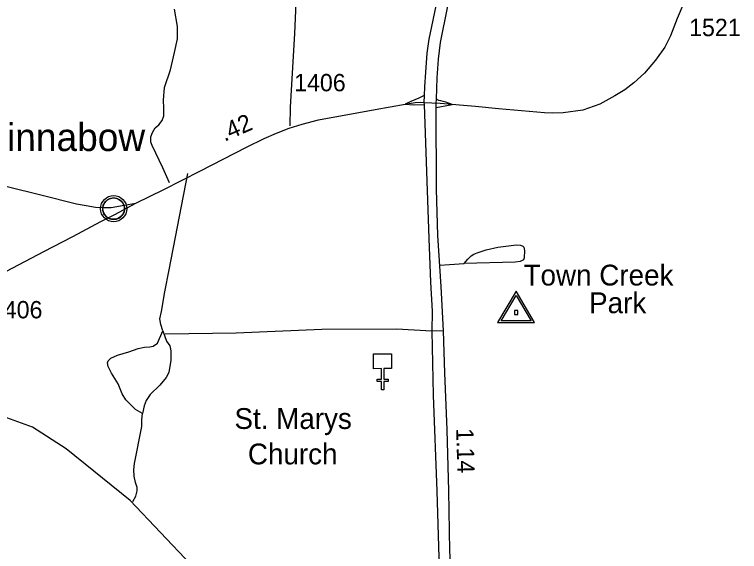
# Model space of a CAD drawing. Extents: x 2104537 to 2336408, y 34176 to 229611.
# Drawn here: x 2271195 to 2276425, y 143320 to 147190 of the extents above; entities that cross this region are included whole.
import ezdxf

# ---------------------------------------------------------------- set-up
doc = ezdxf.new("R2010")
doc.units = 0
for name, color, linetype in [('Exist Civil Demographics Community CELL', 7, 'Continuous'), ('Exist Civil Demographics Community Label', 7, 'Continuous'), ('Exist Cultural Church CELL', 7, 'Continuous'), ('Exist Cultural Church Label', 7, 'Continuous'), ('Exist Hydrographic Misc Water Feature', 7, 'Continuous'), ('Exist Road Non-System Type 51', 7, 'Continuous'), ('Exist Road Primary Interstate Ramp 1 Lane Attributed', 7, 'Continuous'), ('Exist Road Primary US Divided Attributed', 7, 'Continuous'), ('Exist Road Primary US Mileage Hundredths English Label', 7, 'Continuous'), ('Exist Road Secondary Mileage Hundredths English Label', 7, 'Continuous'), ('Exist Road Secondary Type 51 Attributed', 7, 'Continuous'), ('Exist Road Secondary Type 51 Number Label', 7, 'Continuous'), ('Exist Survey Geodetic Marker CELL', 7, 'Continuous'), ('Exist Survey Geodetic Marker Label', 7, 'Continuous')]:
    doc.layers.add(name, color=color, linetype=linetype)

msp = doc.modelspace()

# ---------------------------------------------------------------- linework, layer by layer
at = {"layer": 'Exist Civil Demographics Community CELL'}
msp.add_lwpolyline([(2271832.4, 145803.3), (2271833.4, 145808.9), (2271835.2, 145815.5), (2271838.1, 145822.7), (2271841, 145828.4), (2271844.4, 145834.1), (2271848.1, 145839.2), (2271852.1, 145843.6), (2271856.7, 145848.2), (2271862.2, 145852.8), (2271867.7, 145856.5), (2271872.5, 145859.3), (2271877.6, 145861.8), (2271883, 145864.1), (2271888.7, 145865.9), (2271893, 145867.1), (2271897.9, 145867.8), (2271902, 145868.5), (2271908.4, 145868.8), (2271912.8, 145868.7), (2271918.5, 145868.4), (2271923.4, 145867.7), (2271928.3, 145866.7), (2271933.3, 145865.3), (2271938.4, 145863.4), (2271945.1, 145860.4), (2271951.4, 145856.9), (2271956.4, 145853.4), (2271961.6, 145849.4), (2271964.9, 145846.2), (2271969, 145841.9), (2271972.9, 145837.2), (2271976, 145832.6), (2271979.1, 145827.6), (2271981.5, 145822.4), (2271983.6, 145817.4), (2271985.1, 145812.4), (2271986.4, 145807.8), (2271987.5, 145801.7), (2271988.1, 145797), (2271988.4, 145791), (2271988.2, 145785.2), (2271987.6, 145779.6), (2271986.7, 145774.1), (2271985.1, 145767.9), (2271983.2, 145762.1), (2271980.9, 145757), (2271977.7, 145751), (2271974.4, 145745.7), (2271971, 145741), (2271966.8, 145736.2), (2271961.5, 145731.3), (2271956.5, 145727.2), (2271951.5, 145723.7), (2271947.1, 145721.2), (2271940.3, 145718), (2271933.2, 145715.3), (2271927.2, 145713.8), (2271920.6, 145712.5), (2271916.2, 145712), (2271911.7, 145711.8), (2271906.1, 145711.8), (2271901.8, 145712.2), (2271896.2, 145712.9), (2271890.3, 145714.2), (2271885.7, 145715.5), (2271880.5, 145717.4), (2271875.9, 145719.4), (2271872, 145721.6), (2271865.2, 145725.7), (2271859.6, 145730), (2271854.7, 145734.5), (2271850.3, 145739.3), (2271847.1, 145743.3), (2271844.1, 145747.5), (2271840, 145754.6), (2271838.3, 145758.1), (2271836.6, 145762.1), (2271834, 145770.3), (2271832.4, 145777.4), (2271831.8, 145782.5), (2271831.4, 145788.8), (2271831.4, 145793.5), (2271831.9, 145800)], close=True, dxfattribs=at)
for centre, radius in [((2271910.1, 145790.9), 94.3), ((2271909.8, 145791.2), 76.7)]:
    msp.add_circle(centre, radius, dxfattribs=at)
at = {"layer": 'Exist Cultural Church CELL'}
msp.add_lwpolyline([(2273915.4, 144638.1), (2273858.5, 144637.8), (2273858.8, 144561.7), (2273890.8, 144561.8), (2273890.8, 144545.8), (2273858.8, 144545.7), (2273859.1, 144485.5), (2273843, 144485.5), (2273842.8, 144545.6), (2273810.8, 144545.5), (2273810.7, 144561.5), (2273842.7, 144561.6), (2273842.5, 144637.7), (2273784.8, 144637.6), (2273784.4, 144744.1), (2273915, 144744.6)], close=True, dxfattribs=at)
at = {"layer": 'Exist Hydrographic Misc Water Feature'}
msp.add_lwpolyline([(2273533.2, 141387.6), (2273531.6, 141611.9), (2273553.3, 141902.1), (2273536.3, 142000.9), (2273509.2, 142178.5), (2273459.2, 142241.8), (2273415.3, 142410), (2272685.3, 142994.8), (2272029.2, 143686.5), (2271567.2, 144059.5), (2271324.2, 144215.1), (2271057.2, 144312.2), (2270731.2, 144357.8), (2270580.3, 144465.7), (2270521.2, 144571.8), (2270578.2, 144747.8), (2270660.2, 144831.5)], dxfattribs=at)
at = {"layer": 'Exist Road Non-System Type 51'}
for p, q in [((2274264.4, 145383.5), (2274332, 145388.1)), ((2274332, 145388.1), (2274438.8, 145395.3))]:
    msp.add_line(p, q, dxfattribs=at)
for points in [[(2273184.4, 146386.9), (2273186, 146521.7), (2273216.3, 147052.8), (2273230.6, 147384.5), (2273267.2, 148021.8), (2273283, 148227.4), (2273301.2, 148337), (2273339.5, 148452.3), (2273381, 148531.6), (2273407.8, 148577), (2273410.1, 148588.5)], [(2272312.1, 145977.4), (2272265.7, 146085.5), (2272186.8, 146247.1), (2272179.4, 146269.3), (2272178.2, 146309.3), (2272190.6, 146340.9), (2272209.3, 146374.6), (2272235.9, 146396.1), (2272260.5, 146425.5), (2272271, 146461.3), (2272272, 146515.4), (2272269.2, 146573.2), (2272276.9, 146665.3), (2272321.4, 146792.3), (2272350, 146915.7), (2272369.6, 147015.4), (2272371.3, 147103.3), (2272347.9, 147229.7)], [(2272264.9, 144911.3), (2272250.4, 144956.8), (2272244, 144997), (2272255.5, 145048.9), (2272279.5, 145191.4), (2272309.8, 145349.6), (2272445.6, 146045)], [(2274438.8, 145395.3), (2274464.4, 145427.6), (2274490.1, 145450.1), (2274509.7, 145462.5), (2274531.5, 145472.9), (2274597.2, 145494), (2274680.9, 145513.3), (2274815.7, 145531.1), (2274844.5, 145527.9), (2274862.7, 145520.3), (2274868.8, 145512.3), (2274873.3, 145488.3), (2274872.3, 145436.5), (2274866.4, 145422.5), (2274842.6, 145409.8), (2274806.7, 145405.3), (2274438.8, 145395.3)], [(2272118.2, 144313.5), (2272067.6, 144342.7), (2271996.8, 144414), (2271970.4, 144455.8), (2271941.6, 144527.5), (2271894.6, 144604.9), (2271869.9, 144652.6), (2271865.5, 144678.6), (2271871.4, 144694.5), (2271889.1, 144712.9), (2271936.8, 144735.3), (2272018.6, 144758.3), (2272086.3, 144783.2), (2272132.4, 144793.8), (2272170.2, 144796), (2272196.2, 144800.4), (2272226.1, 144820.5), (2272264.9, 144911.3)], [(2272264.9, 144911.3), (2272292, 144835.6), (2272316.3, 144801.7), (2272322.8, 144765.8), (2272321.5, 144699.9), (2272308.6, 144609.7), (2272289.2, 144573.3), (2272243.6, 144519.1), (2272172.4, 144452.2), (2272145, 144407.8), (2272129.5, 144369.7), (2272118.2, 144313.5)], [(2274288.6, 144910.6), (2274205.4, 144907.7), (2273949.5, 144922.9), (2273410.9, 144920.3), (2272794.8, 144892.4), (2272281.6, 144886.5)], [(2272049.6, 143680.8), (2272069.3, 143718.8), (2272078.6, 143757), (2272080.4, 143780.9), (2272067.9, 143816.9), (2272057.4, 143863), (2272056.9, 143909), (2272060.4, 143952.9), (2272113.2, 144221.5), (2272112.8, 144269.4), (2272118.2, 144313.5)]]:
    msp.add_lwpolyline(points, dxfattribs=at)
at = {"layer": 'Exist Road Primary Interstate Ramp 1 Lane Attributed'}
for points in [[(2274150.8, 146607.2), (2274113, 146587.7), (2274053.8, 146564.6), (2274012.1, 146544)], [(2274352.6, 146540.8), (2274307, 146559), (2274287.7, 146563.9), (2274270.3, 146568.2), (2274257.3, 146571.8), (2274238.2, 146581.4)], [(2274012.1, 146544), (2274072.6, 146538.6), (2274149.3, 146542.4)], [(2274237.4, 146520.9), (2274275.4, 146527.8), (2274352.6, 146540.8)]]:
    msp.add_lwpolyline(points, dxfattribs=at)
at = {"layer": 'Exist Road Primary US Divided Attributed'}
for points in [[(2274667.5, 149253.7), (2274592.9, 148915.8), (2274446.2, 148244.5), (2274402.9, 148044.8), (2274344.1, 147767.8), (2274243.9, 147301.4), (2274182.9, 147013.8), (2274170.6, 146911.3), (2274160.4, 146774.8), (2274153.2, 146668.7), (2274150.8, 146607.2)], [(2274238.2, 146581.4), (2274244.6, 146734.1), (2274254.8, 146867.8), (2274267.9, 146987.6), (2274320.1, 147251.3), (2274420.3, 147748.1), (2274479.9, 148016), (2274624.2, 148658.3), (2274749.4, 149228.3)], [(2274150.8, 146607.2), (2274148.8, 146556.9)], [(2274237.4, 146551.1), (2274238.2, 146581.4)], [(2274148.8, 146556.9), (2274149.3, 146542.4), (2274183.6, 145576.3), (2274196.7, 145262.2), (2274206.9, 145053), (2274205.4, 144907.7), (2274215.2, 144445.7), (2274242.5, 143754.9), (2274255.5, 143275.5), (2274261, 143010.7), (2274261, 142860.4), (2274261, 142740.5), (2274247.9, 142644.6), (2274226.1, 142520.4), (2274125.2, 142136.9), (2274035.2, 141833.3), (2273969.8, 141622.6), (2273895.8, 141427.9), (2273852.2, 141320.4), (2273782.5, 141188.2), (2273702.6, 141060.4), (2273596.6, 140918), (2273474.6, 140777.1), (2273406.8, 140709.8)], [(2274237.4, 146520.9), (2274237.4, 146551.1)], [(2274345.9, 143152.4), (2274336.1, 143325.6), (2274327.4, 143757.1), (2274315.4, 144197.3), (2274300.2, 144607), (2274288.6, 144910.6), (2274274, 145230.2), (2274249, 145596.9), (2274238.8, 145932.2), (2274237.4, 146520.9)]]:
    msp.add_lwpolyline(points, dxfattribs=at)
at = {"layer": 'Exist Road Secondary Type 51 Attributed'}
for points in [[(2276023.2, 147274.9), (2275976.1, 147161.1), (2275927.4, 147037.7), (2275886.8, 146954.8), (2275819.9, 146862.2), (2275740.3, 146768), (2275662.4, 146698.1), (2275599, 146647.7), (2275525.9, 146603.9), (2275417.1, 146543.7), (2275295.3, 146501.5), (2275152.6, 146481.3), (2275079.4, 146480.4), (2275018.4, 146481), (2274686.1, 146511.4), (2274521.8, 146528.6), (2274405.8, 146536.5), (2274352.6, 146540.8)], [(2274012.1, 146544), (2274084.9, 146556.9), (2274121.7, 146558.5), (2274148.8, 146556.9)], [(2272071.1, 145830.1), (2272272.8, 145929.9), (2272535.9, 146064.7), (2272868.8, 146235.3), (2272995.5, 146297.1), (2273084.8, 146336), (2273175.8, 146371.8), (2273270, 146401), (2273388.5, 146431.9), (2273797.8, 146505), (2274012.1, 146544)], [(2274148.8, 146556.9), (2274205.2, 146554.8), (2274237.4, 146551.1)], [(2274352.6, 146540.8), (2274237.4, 146551.1)], [(2271142, 145951.9), (2271385.6, 145891.8), (2271642.4, 145826.8), (2271710.8, 145813.4), (2271779.2, 145801.7), (2271827.6, 145798.4), (2271891, 145800.1), (2271986.1, 145816.8), (2272071.1, 145830.1)], [(2268762.9, 143529.7), (2268949.8, 143632.3), (2269066.6, 143704), (2269168.3, 143770.8), (2269280.1, 143862.6), (2269425.2, 144004.4), (2269535.3, 144102.9), (2269668.8, 144229.7), (2269940.3, 144483.4), (2270180.5, 144717), (2270329, 144850.5), (2270417.4, 144922.3), (2270515.8, 144995.7), (2270619.2, 145065.8), (2270716, 145122.5), (2270841.1, 145190.9), (2271088, 145316.1), (2271405.6, 145481.3), (2271615.7, 145589.8), (2271817.6, 145698.3), (2271919.3, 145750), (2272071.1, 145830.1)]]:
    msp.add_lwpolyline(points, dxfattribs=at)
at = {"layer": 'Exist Survey Geodetic Marker CELL'}
for points in [[(2274947.1, 144970.5), (2274813.1, 145196.5), (2274679.7, 144970.5)], [(2274921.2, 144982.6), (2274705.7, 144982.6), (2274813.1, 145164.8)], [(2274825.5, 145029.2), (2274825.5, 145057.5), (2274801.2, 145057.5), (2274801.2, 145029.2)]]:
    msp.add_lwpolyline(points, close=True, dxfattribs=at)

# ---------------------------------------------------------------- texts
at = {"layer": 'Exist Civil Demographics Community Label'}
msp.add_text('Winnabow', height=200, rotation=0.0471, dxfattribs=at).set_placement((2270888.7, 146205.7))
at = {"layer": 'Exist Cultural Church Label'}
for s, p in [('St. Marys', (2272781.6, 144203.2)), ('Church', (2272878.5, 143947.7))]:
    msp.add_text(s, height=150, dxfattribs=at).set_placement(p)
at = {"layer": 'Exist Road Primary US Mileage Hundredths English Label'}
msp.add_text('1.14', height=125, rotation=271.559, dxfattribs=at).set_placement((2274381.2, 144207))
at = {"layer": 'Exist Road Secondary Mileage Hundredths English Label'}
msp.add_text('.42', height=125, rotation=23.5844, dxfattribs=at).set_placement((2272709.8, 146272.4))
at = {"layer": 'Exist Road Secondary Type 51 Number Label'}
for s, p in [('1521', (2276061.6, 147034.6)), ('1406', (2273212.1, 146637.1)), ('1406', (2271024.5, 145000.4))]:
    msp.add_text(s, height=125, dxfattribs=at).set_placement(p)
at = {"layer": 'Exist Survey Geodetic Marker Label'}
for s, p in [('Town Creek', (2274867.4, 145237)), ('Park', (2275340.1, 145037.5))]:
    msp.add_text(s, height=150, dxfattribs=at).set_placement(p)

doc.saveas('drawing.dxf')
